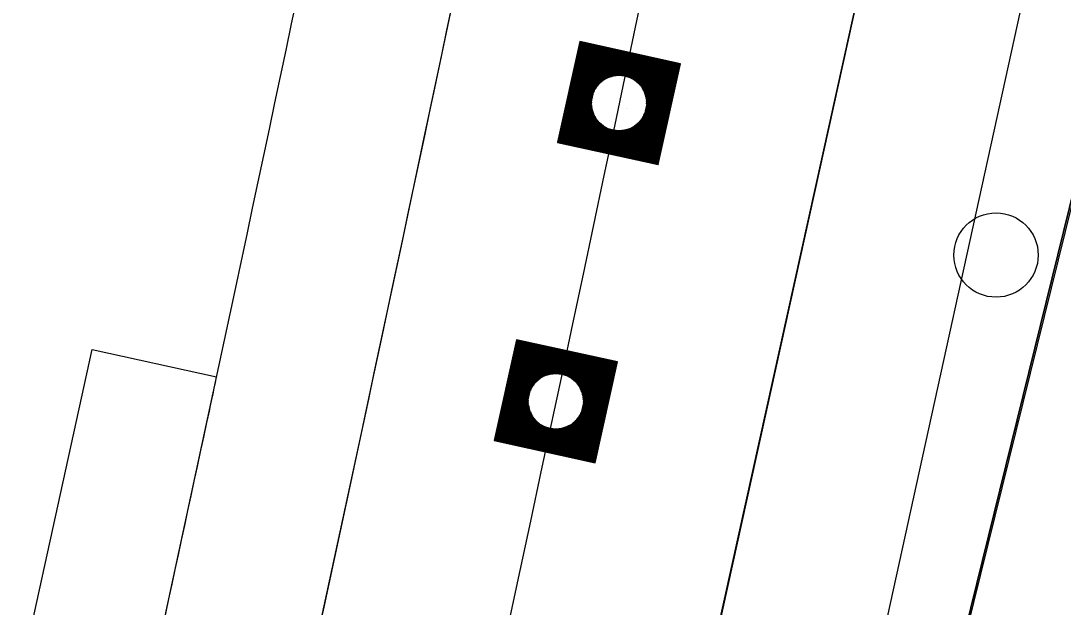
# Model space of a CAD drawing. Extents: x 14104283 to 14120882, y 8635219 to 8671666.
# Drawn here: x 14107793.2 to 14107861.2, y 8639206.8 to 8639245 of the extents above; entities that cross this region are included whole.
import ezdxf

# ---------------------------------------------------------------- set-up
doc = ezdxf.new("R2010")
doc.units = 0
for name, color, linetype in [('Cell', 7, 'Continuous'), ('dsnCellElements', 7, 'Continuous'), ('dsnNonPlotable', 7, 'Continuous'), ('dsnPaintPlaceBrokenLineWhite', 7, 'Continuous'), ('dsnPaintPlaceChannelizingLaneYellow', 7, 'Continuous'), ('dsnPaintPlaceEdgeLineRightWhite', 7, 'Continuous'), ('dsnPaintRemoveDoubleCenterLineYellow', 7, 'Continuous'), ('dsnShadingPaved', 7, 'Continuous'), ('dsnStdLabel', 7, 'Continuous'), ('dsnStgShadingPrevPav', 7, 'Continuous'), ('Shape', 7, 'Continuous')]:
    doc.layers.add(name, color=color, linetype=linetype)

msp = doc.modelspace()

# ---------------------------------------------------------------- linework, layer by layer
at = {"layer": 'Cell'}
msp.add_circle((14107856.842, 8639229.763), 2.75, dxfattribs=at)
at = {"layer": 'dsnCellElements'}
for centre in [(14107832.251, 8639239.675), (14107828.129, 8639220.227)]:
    msp.add_circle(centre, 1.815, dxfattribs=at)
at = {"layer": 'dsnNonPlotable'}
for p, q in [((14107832.746, 8639239.344), (14107832.745, 8639239.34)), ((14107827.938, 8639220.146), (14107827.937, 8639220.142))]:
    msp.add_line(p, q, dxfattribs=at)
at = {"layer": 'dsnPaintPlaceBrokenLineWhite'}
msp.add_arc((14101471.577, 8640578.084), 6500, 347.6102117, 351.3259889, dxfattribs=at)
at = {"layer": 'dsnPaintPlaceChannelizingLaneYellow'}
msp.add_line((14107865.823, 8639249.91), (14107818.038, 8639056.041), dxfattribs=at)
at = {"layer": 'dsnPaintPlaceEdgeLineRightWhite'}
msp.add_arc((14101471.577, 8640578.084), 6488, 347.6102117, 351.3259889, dxfattribs=at)
at = {"layer": 'dsnPaintRemoveDoubleCenterLineYellow'}
msp.add_line((14107818.073, 8639056.184), (14107866.089, 8639250.411), dxfattribs=at)
at = {"layer": 'dsnShadingPaved'}
msp.add_line((14107818.038, 8639056.041), (14107865.823, 8639249.91), dxfattribs=at)
for radius in [6488, 6500]:
    msp.add_arc((14101471.577, 8640578.084), radius, 347.6102117, 351.3259889, dxfattribs=at)
at = {"layer": 'dsnStdLabel'}
for points in [[(14107834.814, 8639235.659), (14107836.267, 8639242.238), (14107829.688, 8639243.692), (14107828.235, 8639237.112), (14107834.814, 8639235.659)], [(14107834.811, 8639235.66), (14107836.263, 8639242.236), (14107829.691, 8639243.687), (14107828.239, 8639237.115), (14107834.815, 8639235.662)], [(14107834.807, 8639235.66), (14107836.259, 8639242.233), (14107829.693, 8639243.683), (14107828.243, 8639237.118), (14107834.816, 8639235.666)], [(14107834.805, 8639235.817), (14107836.216, 8639242.205), (14107829.721, 8639243.64), (14107828.287, 8639237.145), (14107834.824, 8639235.701)], [(14107834.777, 8639235.86), (14107836.172, 8639242.178), (14107829.749, 8639243.596), (14107828.33, 8639237.173), (14107834.832, 8639235.737)], [(14107834.749, 8639235.904), (14107836.129, 8639242.15), (14107829.776, 8639243.553), (14107828.373, 8639237.2), (14107834.839, 8639235.772)], [(14107834.722, 8639235.947), (14107836.086, 8639242.122), (14107829.804, 8639243.51), (14107828.416, 8639237.228), (14107834.805, 8639235.817)], [(14107834.694, 8639235.99), (14107836.042, 8639242.095), (14107829.831, 8639243.467), (14107828.46, 8639237.256), (14107834.777, 8639235.86)], [(14107834.667, 8639236.033), (14107835.999, 8639242.067), (14107829.859, 8639243.423), (14107828.503, 8639237.283), (14107834.749, 8639235.904)], [(14107834.639, 8639236.077), (14107835.956, 8639242.04), (14107829.887, 8639243.38), (14107828.546, 8639237.311), (14107834.722, 8639235.947)], [(14107834.611, 8639236.12), (14107835.913, 8639242.012), (14107829.914, 8639243.337), (14107828.59, 8639237.338), (14107834.694, 8639235.99)], [(14107834.584, 8639236.163), (14107835.869, 8639241.984), (14107829.942, 8639243.294), (14107828.633, 8639237.366), (14107834.667, 8639236.033)], [(14107834.556, 8639236.207), (14107835.826, 8639241.957), (14107829.97, 8639243.25), (14107828.676, 8639237.394), (14107834.639, 8639236.077)], [(14107834.528, 8639236.25), (14107835.783, 8639241.929), (14107829.997, 8639243.207), (14107828.719, 8639237.421), (14107834.611, 8639236.12)], [(14107834.501, 8639236.293), (14107835.74, 8639241.902), (14107830.025, 8639243.164), (14107828.763, 8639237.449), (14107834.584, 8639236.163)], [(14107834.473, 8639236.336), (14107835.696, 8639241.874), (14107830.052, 8639243.12), (14107828.806, 8639237.477), (14107834.556, 8639236.207)], [(14107834.446, 8639236.38), (14107835.653, 8639241.846), (14107830.08, 8639243.077), (14107828.849, 8639237.504), (14107834.528, 8639236.25)], [(14107834.418, 8639236.423), (14107835.61, 8639241.819), (14107830.108, 8639243.034), (14107828.892, 8639237.532), (14107834.501, 8639236.293)], [(14107834.39, 8639236.466), (14107835.566, 8639241.791), (14107830.135, 8639242.991), (14107828.936, 8639237.559), (14107834.473, 8639236.336)], [(14107834.363, 8639236.51), (14107835.523, 8639241.763), (14107830.163, 8639242.947), (14107828.979, 8639237.587), (14107834.446, 8639236.38)], [(14107834.335, 8639236.553), (14107835.48, 8639241.736), (14107830.19, 8639242.904), (14107829.022, 8639237.615), (14107834.418, 8639236.423)], [(14107834.308, 8639236.596), (14107835.437, 8639241.708), (14107830.218, 8639242.861), (14107829.066, 8639237.642), (14107834.39, 8639236.466)], [(14107834.28, 8639236.639), (14107835.393, 8639241.681), (14107830.246, 8639242.817), (14107829.109, 8639237.67), (14107834.363, 8639236.51)], [(14107834.252, 8639236.683), (14107835.35, 8639241.653), (14107830.273, 8639242.774), (14107829.152, 8639237.698), (14107834.335, 8639236.553)], [(14107834.225, 8639236.726), (14107835.307, 8639241.625), (14107830.301, 8639242.731), (14107829.195, 8639237.725), (14107834.308, 8639236.596)], [(14107834.197, 8639236.769), (14107835.264, 8639241.598), (14107830.329, 8639242.688), (14107829.239, 8639237.753), (14107834.28, 8639236.639)], [(14107834.169, 8639236.812), (14107835.22, 8639241.57), (14107830.356, 8639242.644), (14107829.282, 8639237.78), (14107834.252, 8639236.683)], [(14107834.142, 8639236.856), (14107835.177, 8639241.543), (14107830.384, 8639242.601), (14107829.325, 8639237.808), (14107834.225, 8639236.726)], [(14107834.114, 8639236.899), (14107835.134, 8639241.515), (14107830.411, 8639242.558), (14107829.368, 8639237.836), (14107834.197, 8639236.769)], [(14107834.087, 8639236.942), (14107835.09, 8639241.487), (14107830.439, 8639242.515), (14107829.412, 8639237.863), (14107834.169, 8639236.812)], [(14107834.059, 8639236.986), (14107835.047, 8639241.46), (14107830.467, 8639242.471), (14107829.455, 8639237.891), (14107834.142, 8639236.856)], [(14107834.031, 8639237.029), (14107835.004, 8639241.432), (14107830.494, 8639242.428), (14107829.498, 8639237.918), (14107834.114, 8639236.899)], [(14107834.004, 8639237.072), (14107834.961, 8639241.404), (14107830.522, 8639242.385), (14107829.542, 8639237.946), (14107834.087, 8639236.942)], [(14107833.976, 8639237.115), (14107834.917, 8639241.377), (14107830.55, 8639242.341), (14107829.585, 8639237.974), (14107834.059, 8639236.986)], [(14107833.949, 8639237.159), (14107834.874, 8639241.349), (14107830.577, 8639242.298), (14107829.628, 8639238.001), (14107834.031, 8639237.029)], [(14107833.921, 8639237.202), (14107834.831, 8639241.322), (14107830.605, 8639242.255), (14107829.671, 8639238.029), (14107834.004, 8639237.072)], [(14107833.893, 8639237.245), (14107834.787, 8639241.294), (14107830.632, 8639242.212), (14107829.715, 8639238.057), (14107833.976, 8639237.115)], [(14107833.866, 8639237.288), (14107834.744, 8639241.266), (14107830.66, 8639242.168), (14107829.758, 8639238.084), (14107833.949, 8639237.159)], [(14107833.838, 8639237.332), (14107834.701, 8639241.239), (14107830.688, 8639242.125), (14107829.801, 8639238.112), (14107833.921, 8639237.202)], [(14107833.81, 8639237.375), (14107834.658, 8639241.211), (14107830.715, 8639242.082), (14107829.844, 8639238.139), (14107833.893, 8639237.245)], [(14107833.783, 8639237.418), (14107834.614, 8639241.183), (14107830.743, 8639242.039), (14107829.888, 8639238.167), (14107833.866, 8639237.288)], [(14107833.755, 8639237.462), (14107834.571, 8639241.156), (14107830.77, 8639241.995), (14107829.931, 8639238.195), (14107833.838, 8639237.332)], [(14107833.728, 8639237.505), (14107834.528, 8639241.128), (14107830.798, 8639241.952), (14107829.974, 8639238.222), (14107833.81, 8639237.375)], [(14107833.7, 8639237.548), (14107834.485, 8639241.101), (14107830.826, 8639241.909), (14107830.018, 8639238.25), (14107833.783, 8639237.418)], [(14107833.672, 8639237.591), (14107834.441, 8639241.073), (14107830.853, 8639241.865), (14107830.061, 8639238.277), (14107833.755, 8639237.462)], [(14107833.645, 8639237.635), (14107834.398, 8639241.045), (14107830.881, 8639241.822), (14107830.104, 8639238.305), (14107833.728, 8639237.505)], [(14107832.301, 8639241.471), (14107830.909, 8639241.779), (14107830.601, 8639240.387)], [(14107832.144, 8639241.469), (14107830.936, 8639241.736), (14107830.669, 8639240.528)], [(14107832.025, 8639241.458), (14107830.964, 8639241.692), (14107830.729, 8639240.631)], [(14107831.927, 8639241.443), (14107830.991, 8639241.649), (14107830.785, 8639240.714)], [(14107831.84, 8639241.424), (14107831.019, 8639241.606), (14107830.838, 8639240.785)], [(14107831.763, 8639241.404), (14107831.047, 8639241.563), (14107830.888, 8639240.847)], [(14107831.692, 8639241.383), (14107831.074, 8639241.519), (14107830.938, 8639240.902)], [(14107831.627, 8639241.36), (14107831.102, 8639241.476), (14107830.986, 8639240.951)], [(14107831.566, 8639241.336), (14107831.129, 8639241.433), (14107831.033, 8639240.996)], [(14107831.509, 8639241.312), (14107831.157, 8639241.389), (14107831.079, 8639241.038)], [(14107831.455, 8639241.286), (14107831.185, 8639241.346), (14107831.125, 8639241.075)], [(14107831.405, 8639241.26), (14107831.212, 8639241.303), (14107831.17, 8639241.11)], [(14107834.047, 8639239.625), (14107834.355, 8639241.018), (14107832.962, 8639241.325)], [(14107831.357, 8639241.234), (14107831.24, 8639241.26), (14107831.214, 8639241.143)], [(14107831.311, 8639241.207), (14107831.268, 8639241.216), (14107831.258, 8639241.173)], [(14107834.045, 8639239.782), (14107834.311, 8639240.99), (14107833.104, 8639241.257)], [(14107834.034, 8639239.901), (14107834.268, 8639240.963), (14107833.206, 8639241.197)], [(14107834.018, 8639240), (14107834.225, 8639240.935), (14107833.29, 8639241.141)], [(14107834, 8639240.086), (14107834.182, 8639240.907), (14107833.361, 8639241.089)], [(14107833.98, 8639240.164), (14107834.138, 8639240.88), (14107833.422, 8639241.038)], [(14107833.959, 8639240.234), (14107834.095, 8639240.852), (14107833.477, 8639240.988)], [(14107833.936, 8639240.3), (14107834.052, 8639240.824), (14107833.527, 8639240.94)], [(14107833.912, 8639240.36), (14107834.009, 8639240.797), (14107833.572, 8639240.893)], [(14107833.888, 8639240.417), (14107833.965, 8639240.769), (14107833.613, 8639240.847)], [(14107833.862, 8639240.471), (14107833.922, 8639240.742), (14107833.651, 8639240.801)], [(14107833.836, 8639240.521), (14107833.879, 8639240.714), (14107833.686, 8639240.757)], [(14107833.81, 8639240.569), (14107833.835, 8639240.686), (14107833.719, 8639240.712)], [(14107833.783, 8639240.615), (14107833.792, 8639240.659), (14107833.749, 8639240.668)], [(14107830.455, 8639239.725), (14107830.147, 8639238.333), (14107831.54, 8639238.025)], [(14107830.457, 8639239.568), (14107830.191, 8639238.36), (14107831.398, 8639238.094)], [(14107830.468, 8639239.45), (14107830.234, 8639238.388), (14107831.296, 8639238.153)], [(14107830.484, 8639239.351), (14107830.277, 8639238.416), (14107831.212, 8639238.209)], [(14107830.502, 8639239.264), (14107830.321, 8639238.443), (14107831.142, 8639238.262)], [(14107830.522, 8639239.187), (14107830.364, 8639238.471), (14107831.08, 8639238.313)], [(14107830.543, 8639239.116), (14107830.407, 8639238.498), (14107831.025, 8639238.362)], [(14107830.566, 8639239.051), (14107830.45, 8639238.526), (14107830.975, 8639238.41)], [(14107830.59, 8639238.99), (14107830.494, 8639238.554), (14107830.93, 8639238.457)], [(14107830.615, 8639238.933), (14107830.537, 8639238.581), (14107830.889, 8639238.504)], [(14107830.64, 8639238.88), (14107830.58, 8639238.609), (14107830.851, 8639238.549)], [(14107830.666, 8639238.829), (14107830.623, 8639238.636), (14107830.816, 8639238.594)], [(14107830.693, 8639238.781), (14107830.667, 8639238.664), (14107830.784, 8639238.638)], [(14107830.72, 8639238.735), (14107830.71, 8639238.692), (14107830.754, 8639238.682)], [(14107833.534, 8639237.808), (14107833.717, 8639238.637)], [(14107833.562, 8639237.764), (14107833.773, 8639238.72)], [(14107833.589, 8639237.721), (14107833.833, 8639238.823)], [(14107833.617, 8639237.678), (14107833.901, 8639238.964)], [(14107832.576, 8639237.908), (14107833.617, 8639237.678)], [(14107832.662, 8639237.926), (14107833.589, 8639237.721)], [(14107832.74, 8639237.946), (14107833.562, 8639237.764)], [(14107832.81, 8639237.968), (14107833.534, 8639237.808)], [(14107832.876, 8639237.99), (14107833.507, 8639237.851)], [(14107832.936, 8639238.014), (14107833.479, 8639237.894)], [(14107832.993, 8639238.039), (14107833.451, 8639237.938)], [(14107833.047, 8639238.064), (14107833.424, 8639237.981)], [(14107833.097, 8639238.09), (14107833.396, 8639238.024)], [(14107833.145, 8639238.117), (14107833.369, 8639238.067)], [(14107833.191, 8639238.144), (14107833.341, 8639238.111)], [(14107833.341, 8639238.111), (14107833.377, 8639238.275)], [(14107833.369, 8639238.067), (14107833.423, 8639238.313)], [(14107833.396, 8639238.024), (14107833.469, 8639238.354)], [(14107833.424, 8639237.981), (14107833.516, 8639238.399)], [(14107833.451, 8639237.938), (14107833.564, 8639238.449)], [(14107833.479, 8639237.894), (14107833.614, 8639238.504)], [(14107833.507, 8639237.851), (14107833.665, 8639238.566)], [(14107832.201, 8639237.879), (14107833.7, 8639237.548)], [(14107832.358, 8639237.882), (14107833.672, 8639237.591)], [(14107832.477, 8639237.893), (14107833.645, 8639237.635)], [(14107830.693, 8639216.211), (14107832.146, 8639222.79), (14107825.566, 8639224.244), (14107824.113, 8639217.664), (14107830.693, 8639216.211)], [(14107830.689, 8639216.212), (14107832.141, 8639222.788), (14107825.569, 8639224.239), (14107824.117, 8639217.667), (14107830.693, 8639216.214)], [(14107830.686, 8639216.212), (14107832.137, 8639222.785), (14107825.572, 8639224.235), (14107824.122, 8639217.67), (14107830.694, 8639216.218)], [(14107830.683, 8639216.369), (14107832.094, 8639222.757), (14107825.599, 8639224.192), (14107824.165, 8639217.697), (14107830.702, 8639216.253)], [(14107830.655, 8639216.412), (14107832.051, 8639222.73), (14107825.627, 8639224.148), (14107824.208, 8639217.725), (14107830.71, 8639216.289)], [(14107830.628, 8639216.456), (14107832.007, 8639222.702), (14107825.655, 8639224.105), (14107824.251, 8639217.752), (14107830.718, 8639216.324)], [(14107830.6, 8639216.499), (14107831.964, 8639222.674), (14107825.682, 8639224.062), (14107824.295, 8639217.78), (14107830.683, 8639216.369)], [(14107830.573, 8639216.542), (14107831.921, 8639222.647), (14107825.71, 8639224.019), (14107824.338, 8639217.808), (14107830.655, 8639216.412)], [(14107830.545, 8639216.585), (14107831.877, 8639222.619), (14107825.737, 8639223.975), (14107824.381, 8639217.835), (14107830.628, 8639216.456)], [(14107830.517, 8639216.629), (14107831.834, 8639222.592), (14107825.765, 8639223.932), (14107824.425, 8639217.863), (14107830.6, 8639216.499)], [(14107830.49, 8639216.672), (14107831.791, 8639222.564), (14107825.793, 8639223.889), (14107824.468, 8639217.89), (14107830.573, 8639216.542)], [(14107830.462, 8639216.715), (14107831.748, 8639222.536), (14107825.82, 8639223.845), (14107824.511, 8639217.918), (14107830.545, 8639216.585)], [(14107830.434, 8639216.759), (14107831.704, 8639222.509), (14107825.848, 8639223.802), (14107824.554, 8639217.946), (14107830.517, 8639216.629)], [(14107830.407, 8639216.802), (14107831.661, 8639222.481), (14107825.875, 8639223.759), (14107824.598, 8639217.973), (14107830.49, 8639216.672)], [(14107830.379, 8639216.845), (14107831.618, 8639222.454), (14107825.903, 8639223.716), (14107824.641, 8639218.001), (14107830.462, 8639216.715)], [(14107830.352, 8639216.888), (14107831.575, 8639222.426), (14107825.931, 8639223.672), (14107824.684, 8639218.029), (14107830.434, 8639216.759)], [(14107830.324, 8639216.932), (14107831.531, 8639222.398), (14107825.958, 8639223.629), (14107824.728, 8639218.056), (14107830.407, 8639216.802)], [(14107830.296, 8639216.975), (14107831.488, 8639222.371), (14107825.986, 8639223.586), (14107824.771, 8639218.084), (14107830.379, 8639216.845)], [(14107830.269, 8639217.018), (14107831.445, 8639222.343), (14107826.014, 8639223.543), (14107824.814, 8639218.111), (14107830.352, 8639216.888)], [(14107830.241, 8639217.061), (14107831.401, 8639222.315), (14107826.041, 8639223.499), (14107824.857, 8639218.139), (14107830.324, 8639216.932)], [(14107830.213, 8639217.105), (14107831.358, 8639222.288), (14107826.069, 8639223.456), (14107824.901, 8639218.167), (14107830.296, 8639216.975)], [(14107830.186, 8639217.148), (14107831.315, 8639222.26), (14107826.096, 8639223.413), (14107824.944, 8639218.194), (14107830.269, 8639217.018)], [(14107830.158, 8639217.191), (14107831.272, 8639222.233), (14107826.124, 8639223.369), (14107824.987, 8639218.222), (14107830.241, 8639217.061)], [(14107830.131, 8639217.235), (14107831.228, 8639222.205), (14107826.152, 8639223.326), (14107825.03, 8639218.249), (14107830.213, 8639217.105)], [(14107830.103, 8639217.278), (14107831.185, 8639222.177), (14107826.179, 8639223.283), (14107825.074, 8639218.277), (14107830.186, 8639217.148)], [(14107830.075, 8639217.321), (14107831.142, 8639222.15), (14107826.207, 8639223.24), (14107825.117, 8639218.305), (14107830.158, 8639217.191)], [(14107830.048, 8639217.364), (14107831.099, 8639222.122), (14107826.235, 8639223.196), (14107825.16, 8639218.332), (14107830.131, 8639217.235)], [(14107830.02, 8639217.408), (14107831.055, 8639222.094), (14107826.262, 8639223.153), (14107825.204, 8639218.36), (14107830.103, 8639217.278)], [(14107829.993, 8639217.451), (14107831.012, 8639222.067), (14107826.29, 8639223.11), (14107825.247, 8639218.388), (14107830.075, 8639217.321)], [(14107829.965, 8639217.494), (14107830.969, 8639222.039), (14107826.317, 8639223.067), (14107825.29, 8639218.415), (14107830.048, 8639217.364)], [(14107829.937, 8639217.538), (14107830.925, 8639222.012), (14107826.345, 8639223.023), (14107825.333, 8639218.443), (14107830.02, 8639217.408)], [(14107829.91, 8639217.581), (14107830.882, 8639221.984), (14107826.373, 8639222.98), (14107825.377, 8639218.47), (14107829.993, 8639217.451)], [(14107829.882, 8639217.624), (14107830.839, 8639221.956), (14107826.4, 8639222.937), (14107825.42, 8639218.498), (14107829.965, 8639217.494)], [(14107829.854, 8639217.667), (14107830.796, 8639221.929), (14107826.428, 8639222.893), (14107825.463, 8639218.526), (14107829.937, 8639217.538)], [(14107829.827, 8639217.711), (14107830.752, 8639221.901), (14107826.455, 8639222.85), (14107825.506, 8639218.553), (14107829.91, 8639217.581)], [(14107829.799, 8639217.754), (14107830.709, 8639221.874), (14107826.483, 8639222.807), (14107825.55, 8639218.581), (14107829.882, 8639217.624)], [(14107829.772, 8639217.797), (14107830.666, 8639221.846), (14107826.511, 8639222.764), (14107825.593, 8639218.609), (14107829.854, 8639217.667)], [(14107829.744, 8639217.84), (14107830.623, 8639221.818), (14107826.538, 8639222.72), (14107825.636, 8639218.636), (14107829.827, 8639217.711)], [(14107829.716, 8639217.884), (14107830.579, 8639221.791), (14107826.566, 8639222.677), (14107825.68, 8639218.664), (14107829.799, 8639217.754)], [(14107829.689, 8639217.927), (14107830.536, 8639221.763), (14107826.594, 8639222.634), (14107825.723, 8639218.691), (14107829.772, 8639217.797)], [(14107829.661, 8639217.97), (14107830.493, 8639221.735), (14107826.621, 8639222.591), (14107825.766, 8639218.719), (14107829.744, 8639217.84)], [(14107829.634, 8639218.014), (14107830.449, 8639221.708), (14107826.649, 8639222.547), (14107825.809, 8639218.747), (14107829.716, 8639217.884)], [(14107829.606, 8639218.057), (14107830.406, 8639221.68), (14107826.676, 8639222.504), (14107825.853, 8639218.774), (14107829.689, 8639217.927)], [(14107829.578, 8639218.1), (14107830.363, 8639221.653), (14107826.704, 8639222.461), (14107825.896, 8639218.802), (14107829.661, 8639217.97)], [(14107829.551, 8639218.143), (14107830.32, 8639221.625), (14107826.732, 8639222.417), (14107825.939, 8639218.829), (14107829.634, 8639218.014)], [(14107829.523, 8639218.187), (14107830.276, 8639221.597), (14107826.759, 8639222.374), (14107825.982, 8639218.857), (14107829.606, 8639218.057)], [(14107828.179, 8639222.023), (14107826.787, 8639222.331), (14107826.479, 8639220.939)], [(14107828.022, 8639222.021), (14107826.814, 8639222.288), (14107826.548, 8639221.08)], [(14107827.904, 8639222.01), (14107826.842, 8639222.244), (14107826.608, 8639221.183)], [(14107827.805, 8639221.995), (14107826.87, 8639222.201), (14107826.663, 8639221.266)], [(14107827.718, 8639221.976), (14107826.897, 8639222.158), (14107826.716, 8639221.337)], [(14107827.641, 8639221.956), (14107826.925, 8639222.115), (14107826.767, 8639221.399)], [(14107827.57, 8639221.935), (14107826.953, 8639222.071), (14107826.816, 8639221.454)], [(14107827.505, 8639221.912), (14107826.98, 8639222.028), (14107826.864, 8639221.503)], [(14107827.444, 8639221.888), (14107827.008, 8639221.985), (14107826.911, 8639221.548)], [(14107827.387, 8639221.864), (14107827.035, 8639221.941), (14107826.958, 8639221.589)], [(14107827.334, 8639221.838), (14107827.063, 8639221.898), (14107827.003, 8639221.627)], [(14107827.283, 8639221.812), (14107827.091, 8639221.855), (14107827.048, 8639221.662)], [(14107827.235, 8639221.786), (14107827.118, 8639221.812), (14107827.092, 8639221.695)], [(14107827.19, 8639221.759), (14107827.146, 8639221.768), (14107827.136, 8639221.725)], [(14107829.926, 8639220.177), (14107830.233, 8639221.57), (14107828.841, 8639221.877)], [(14107829.923, 8639220.334), (14107830.19, 8639221.542), (14107828.982, 8639221.809)], [(14107829.912, 8639220.453), (14107830.147, 8639221.515), (14107829.085, 8639221.749)], [(14107829.897, 8639220.552), (14107830.103, 8639221.487), (14107829.168, 8639221.693)], [(14107829.879, 8639220.638), (14107830.06, 8639221.459), (14107829.239, 8639221.641)], [(14107829.859, 8639220.716), (14107830.017, 8639221.432), (14107829.301, 8639221.59)], [(14107829.837, 8639220.786), (14107829.973, 8639221.404), (14107829.356, 8639221.54)], [(14107829.814, 8639220.852), (14107829.93, 8639221.376), (14107829.405, 8639221.492)], [(14107829.79, 8639220.912), (14107829.887, 8639221.349), (14107829.45, 8639221.445)], [(14107829.766, 8639220.969), (14107829.844, 8639221.321), (14107829.492, 8639221.399)], [(14107829.741, 8639221.023), (14107829.8, 8639221.294), (14107829.53, 8639221.353)], [(14107829.715, 8639221.073), (14107829.757, 8639221.266), (14107829.564, 8639221.309)], [(14107829.688, 8639221.121), (14107829.714, 8639221.238), (14107829.597, 8639221.264)], [(14107829.661, 8639221.167), (14107829.671, 8639221.211), (14107829.627, 8639221.22)], [(14107826.333, 8639220.277), (14107826.026, 8639218.885), (14107827.418, 8639218.577)], [(14107826.336, 8639220.12), (14107826.069, 8639218.912), (14107827.277, 8639218.646)], [(14107826.347, 8639220.002), (14107826.112, 8639218.94), (14107827.174, 8639218.705)], [(14107826.362, 8639219.903), (14107826.156, 8639218.968), (14107827.091, 8639218.761)], [(14107826.38, 8639219.816), (14107826.199, 8639218.995), (14107827.02, 8639218.814)], [(14107826.4, 8639219.739), (14107826.242, 8639219.023), (14107826.958, 8639218.865)], [(14107826.422, 8639219.668), (14107826.285, 8639219.05), (14107826.903, 8639218.914)], [(14107826.445, 8639219.603), (14107826.329, 8639219.078), (14107826.853, 8639218.962)], [(14107826.468, 8639219.542), (14107826.372, 8639219.106), (14107826.808, 8639219.009)], [(14107826.493, 8639219.485), (14107826.415, 8639219.133), (14107826.767, 8639219.056)], [(14107826.518, 8639219.432), (14107826.458, 8639219.161), (14107826.729, 8639219.101)], [(14107826.544, 8639219.381), (14107826.502, 8639219.188), (14107826.694, 8639219.146)], [(14107826.571, 8639219.333), (14107826.545, 8639219.216), (14107826.662, 8639219.19)], [(14107826.598, 8639219.287), (14107826.588, 8639219.244), (14107826.632, 8639219.234)], [(14107829.247, 8639218.619), (14107829.301, 8639218.865)], [(14107829.274, 8639218.576), (14107829.347, 8639218.906)], [(14107829.302, 8639218.533), (14107829.395, 8639218.951)], [(14107829.33, 8639218.49), (14107829.443, 8639219.001)], [(14107829.357, 8639218.446), (14107829.492, 8639219.056)], [(14107829.385, 8639218.403), (14107829.543, 8639219.118)], [(14107829.413, 8639218.36), (14107829.596, 8639219.189)], [(14107829.44, 8639218.316), (14107829.651, 8639219.272)], [(14107829.468, 8639218.273), (14107829.711, 8639219.375)], [(14107829.495, 8639218.23), (14107829.779, 8639219.516)], [(14107828.08, 8639218.431), (14107829.578, 8639218.1)], [(14107828.237, 8639218.434), (14107829.551, 8639218.143)], [(14107828.355, 8639218.445), (14107829.523, 8639218.187)], [(14107828.454, 8639218.46), (14107829.495, 8639218.23)], [(14107828.54, 8639218.478), (14107829.468, 8639218.273)], [(14107828.618, 8639218.498), (14107829.44, 8639218.316)], [(14107828.689, 8639218.52), (14107829.413, 8639218.36)], [(14107828.754, 8639218.542), (14107829.385, 8639218.403)], [(14107828.815, 8639218.566), (14107829.357, 8639218.446)], [(14107828.871, 8639218.591), (14107829.33, 8639218.49)], [(14107828.925, 8639218.616), (14107829.302, 8639218.533)], [(14107828.976, 8639218.642), (14107829.274, 8639218.576)], [(14107829.024, 8639218.669), (14107829.247, 8639218.619)], [(14107829.069, 8639218.696), (14107829.219, 8639218.663)], [(14107829.219, 8639218.663), (14107829.256, 8639218.827)]]:
    msp.add_lwpolyline(points, dxfattribs=at)
at = {"layer": 'dsnStgShadingPrevPav'}
msp.add_line((14107806.301, 8639058.599), (14107860.156, 8639302.55), dxfattribs=at)
msp.add_lwpolyline([(14107798.707, 8639188.156), (14107776.022, 8639084.89), (14107783.021, 8639144.91), (14107783.808, 8639150.653), (14107783.895, 8639151.142), (14107785.204, 8639156.754), (14107790.772, 8639188.014), (14107791.749, 8639193.681), (14107793.598, 8639204.063), (14107797.889, 8639223.596), (14107806.007, 8639221.812)], dxfattribs=at)
for centre, radius, start, end in [((14101471.577, 8640578.084), 6478, 347.6102117, 349.5994962), ((14101471.574, 8640578.085), 6488.003, 347.6102121, 349.5964284), ((14101471.577, 8640578.084), 6488, 347.6102117, 349.5964288), ((14101471.577, 8640578.084), 6478, 347.8880313, 347.9148079), ((14101471.577, 8640578.084), 6478, 347.6102117, 347.8880313)]:
    msp.add_arc(centre, radius, start, end, dxfattribs=at)
at = {"layer": 'Shape'}
for p, q in [((14107816.835, 8639056.285), (14107884.584, 8639364.686)), ((14107860.168, 8639302.547), (14107806.313, 8639058.596))]:
    msp.add_line(p, q, dxfattribs=at)

doc.saveas('drawing.dxf')
